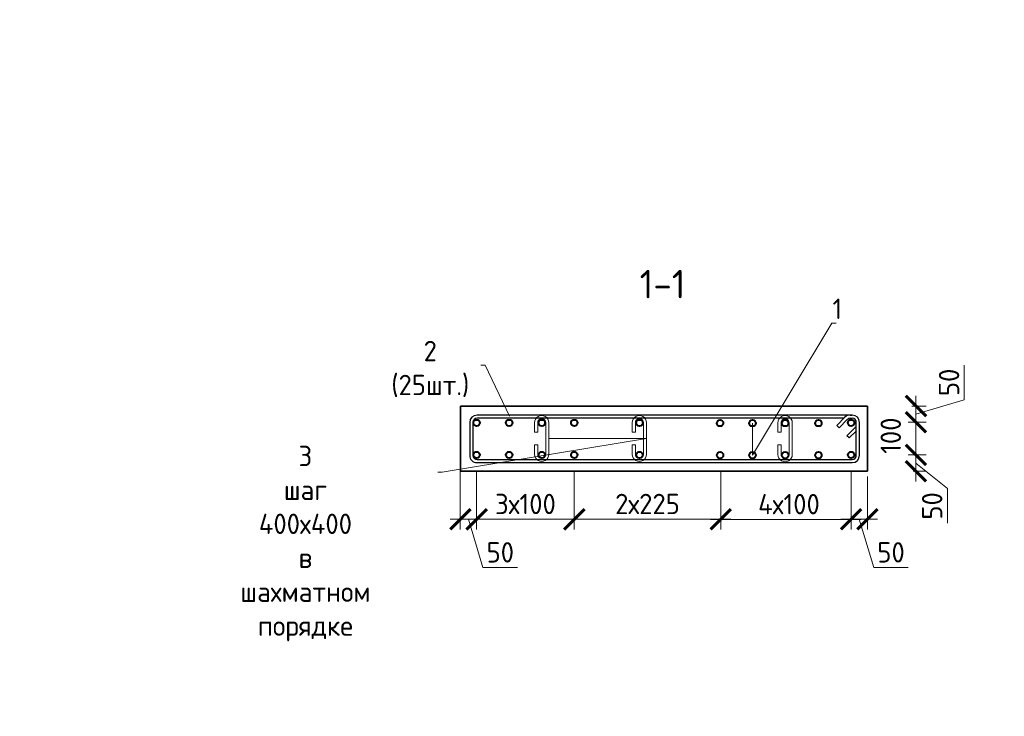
# Model space of a CAD drawing. Header units: millimetres. Extents: x 369815 to 1481759, y -423071 to -27917.
# Tile 236 of 380: x 556713 to 568809, y -127331 to -118778. Entities that reach past the tile are written whole.
import ezdxf
from ezdxf import colors
from ezdxf.entities.mleader import LeaderData, LeaderLine
from ezdxf.math import Vec2, Vec3

# ---------------------------------------------------------------- set-up
doc = ezdxf.new("R2010")
doc.units = ezdxf.units.MM
for name, color, linetype, lineweight in [('1 Стены', 3, 'Continuous', 30), ('Арм_шпильки', 143, 'Continuous', 18), ('Армирование', 3, 'Continuous', 40), ('Выноски', 20, 'Continuous', 20), ('подоснова', 151, 'Continuous', 5), ('РАЗМЕРЫ', 1, 'Continuous', 9)]:
    doc.layers.add(name, color=color, linetype=linetype, lineweight=lineweight)
doc.layers.add('Колонна_ бетон', color=7, linetype='Continuous', lineweight=50, true_color=0xb4b496)
doc.styles.add('GOST 2.304', font='CS_Gost2304.shx')
doc.styles.add('GOST-2.304_Type-B', font='GOST_Common.ttf')
doc.styles.add('ГОСТ', font='GOST_Common.ttf')
doc.dimstyles.new('мой 25', dxfattribs={"dimscale": 100, "dimtxt": 2.5, "dimasz": 2.5, "dimexe": 1.25, "dimexo": 0.625, "dimtad": 1, "dimdec": 0, "dimlfac": 0.5, "dimtxsty": 'GOST-2.304_Type-B', "dimblk": 'ARCHTICK', "dimcen": 2.5, "dimdle": 1.25, "dimaunit": 1, "dimadec": 1, "dimazin": 2, "dimtfac": 1, "dimtdec": 0, "dimtmove": 1, "dimatfit": 3, "dimfxl": 6, "dimfxlon": 1, "dimtfill": 1, "dimlwd": -1, "dimlwe": -1, "dimarcsym": 0})

# ---------------------------------------------------------------- blocks, each defined once
blk = doc.blocks.new('*U125')
at = {"color": 0, "linetype": 'ByBlock', "lineweight": -2}
for p, q in [((114.7, 1199.2), (12.5, 1199.2)), ((-10, 1176.7), (-10, 12.5)), ((-10, 1169.7), (-10, 1176.7)), ((0, 1169.7), (0, 1176.7)), ((3.7, 1160.9), (29.1, 1135.5)), ((114.7, 1189.2), (12.5, 1189.2)), ((53.8, 1160.1), (28.3, 1185.6)), ((38.8, 1189.3), (60.9, 1167.2)), ((60.9, 1167.2), (53.8, 1160.1)), ((127.2, 12.5), (127.2, 1176.7)), ((137.2, 12.5), (137.2, 1176.7)), ((22, 1128.4), (-3.4, 1153.8)), ((0, 1150.4), (0, 12.5)), ((29.1, 1135.5), (22, 1128.4)), ((12.5, 0), (114.7, 0)), ((12.5, -10), (114.7, -10))]:
    blk.add_line(p, q, dxfattribs=at)
for centre, radius, start, end in [((12.5, 1176.7), 22.5, 90, 180), ((114.7, 1176.7), 22.5, 0, 90), ((12.5, 1169.7), 22.5, 180, 225), ((12.5, 1176.7), 12.5, 90, 180), ((12.5, 1169.7), 12.5, 180, 225), ((19.5, 1176.7), 12.5, 45, 90), ((114.7, 1176.7), 12.5, 0, 90), ((12.5, 12.5), 22.5, 180, 270), ((12.5, 12.5), 12.5, 180, 270), ((114.7, 12.5), 12.5, 270, 0), ((114.7, 12.5), 22.5, 270, 0)]:
    blk.add_arc(centre, radius, start, end, dxfattribs=at)
at = {"style": 'GOST 2.304', "oblique": 15, "flags": 9}
for tag, p in [('ДИАМЕТР', (-52.8, -63)), ('ПОЗИЦИЯ', (-52.3, -58)), ('КЛАСС', (-53, -68.7)), ('ДЛИНА', (-52.5, -73.8)), ('МАССА', (-52.3, -78.3))]:
    blk.add_attdef(tag, p, '', height=2.5, dxfattribs=at)
blk = doc.blocks.new('_ArchTick')
at = {"color": 0, "linetype": 'ByBlock', "const_width": 0.15}
blk.add_lwpolyline([(-0.5, -0.5), (0.5, 0.5)], dxfattribs=at)
blk = doc.blocks.new('*D340')
at = {"layer": 'DEFPOINTS', "color": 0, "transparency": 16777216}
for p in [(567126, -123522, -2880), (566926, -123721, -2880), (567723, -123721)]:
    blk.add_point(p, dxfattribs=at)
at = {"layer": 'РАЗМЕРЫ', "color": 0, "linetype": 'Continuous', "transparency": 16777216}
for p, q in [((568317, -123444), (568317, -123019)), ((567723, -123397), (567723, -123846)), ((567723, -123622), (568317, -123444)), ((567672, -123522), (567848, -123522)), ((567627, -123721), (567848, -123721))]:
    blk.add_line(p, q, dxfattribs=at)
at = {"layer": 'РАЗМЕРЫ', "color": 0, "transparency": 16777216, "xscale": 250, "yscale": 250, "zscale": 250}
for p, rotation in [((567723, -123522), 90), ((567723, -123721), 270)]:
    blk.add_blockref('_ArchTick', p, dxfattribs=dict(at, rotation=rotation))
at = {"layer": 'РАЗМЕРЫ', "color": 0, "transparency": 16777216, "insert": (568130, -123231), "char_height": 250, "attachment_point": 5, "rotation": 90, "style": 'GOST-2.304_Type-B', "bg_fill": 3, "box_fill_scale": 1.1, "bg_fill_color": 256, "bg_fill_true_color": 13158600, "bg_fill_transparency": 0}
blk.add_mtext('50', dxfattribs=at)
blk = doc.blocks.new('*D341')
at = {"layer": 'DEFPOINTS', "color": 0, "transparency": 16777216}
for p in [(566926, -124122, -2880), (567723, -124122), (567628, -124322)]:
    blk.add_point(p, dxfattribs=at)
at = {"layer": 'РАЗМЕРЫ', "color": 0, "linetype": 'Continuous', "transparency": 16777216}
for p, q in [((567723, -124447), (567723, -123997)), ((567627, -124122), (567848, -124122)), ((567723, -124222), (568110, -124536)), ((567690, -124322), (567848, -124322)), ((568110, -124536), (568110, -124961))]:
    blk.add_line(p, q, dxfattribs=at)
at = {"layer": 'РАЗМЕРЫ', "color": 0, "transparency": 16777216, "xscale": 250, "yscale": 250, "zscale": 250}
for p, rotation in [((567723, -124122), 90), ((567723, -124322), 270)]:
    blk.add_blockref('_ArchTick', p, dxfattribs=dict(at, rotation=rotation))
at = {"layer": 'РАЗМЕРЫ', "color": 0, "transparency": 16777216, "insert": (567922, -124748), "char_height": 250, "attachment_point": 5, "rotation": 90, "style": 'GOST-2.304_Type-B', "bg_fill": 3, "box_fill_scale": 1.1, "bg_fill_color": 256, "bg_fill_true_color": 13158600, "bg_fill_transparency": 0}
blk.add_mtext('50', dxfattribs=at)
blk = doc.blocks.new('*D342')
at = {"layer": 'DEFPOINTS', "color": 0, "transparency": 16777216}
for p in [(567723, -123721, 2880), (567723, -123721), (567593, -124122)]:
    blk.add_point(p, dxfattribs=at)
at = {"layer": 'РАЗМЕРЫ', "color": 0, "linetype": 'Continuous', "transparency": 16777216}
for p, q in [((567723, -124247), (567723, -123596)), ((567817, -123721), (567848, -123721)), ((567656, -124122), (567848, -124122))]:
    blk.add_line(p, q, dxfattribs=at)
at = {"layer": 'РАЗМЕРЫ', "color": 0, "transparency": 16777216, "xscale": 250, "yscale": 250, "zscale": 250}
for p, rotation in [((567723, -123721), 90), ((567723, -124122), 270)]:
    blk.add_blockref('_ArchTick', p, dxfattribs=dict(at, rotation=rotation))
at = {"layer": 'РАЗМЕРЫ', "color": 0, "transparency": 16777216, "insert": (567414, -123885), "char_height": 250, "attachment_point": 5, "rotation": 90, "style": 'GOST-2.304_Type-B', "bg_fill": 3, "box_fill_scale": 1.1, "bg_fill_color": 256, "bg_fill_true_color": 13158600, "bg_fill_transparency": 0}
blk.add_mtext('100', dxfattribs=at)
blk = doc.blocks.new('*D343')
at = {"layer": 'DEFPOINTS', "color": 0, "transparency": 16777216}
for p in [(562326, -124122), (563526, -124122), (562326, -124912)]:
    blk.add_point(p, dxfattribs=at)
at = {"layer": 'РАЗМЕРЫ', "color": 0, "linetype": 'Continuous', "transparency": 16777216}
for p, q in [((562326, -124312), (562326, -125037)), ((563526, -124312), (563526, -125037)), ((563651, -124912), (562201, -124912))]:
    blk.add_line(p, q, dxfattribs=at)
at = {"layer": 'РАЗМЕРЫ', "color": 0, "transparency": 16777216, "insert": (562926, -124724), "char_height": 250, "attachment_point": 5, "style": 'GOST-2.304_Type-B', "bg_fill": 3, "box_fill_scale": 1.1, "bg_fill_color": 256, "bg_fill_true_color": 13158600, "bg_fill_transparency": 0}
blk.add_mtext('3х100', dxfattribs=at)
at = {"layer": 'РАЗМЕРЫ', "color": 0, "transparency": 16777216, "xscale": 250, "yscale": 250, "zscale": 250, "rotation": 180}
blk.add_blockref('_ArchTick', (562326, -124912), dxfattribs=at)
at = {"layer": 'РАЗМЕРЫ', "color": 0, "transparency": 16777216, "xscale": 250, "yscale": 250, "zscale": 250}
blk.add_blockref('_ArchTick', (563526, -124912), dxfattribs=at)
blk = doc.blocks.new('*D344')
at = {"layer": 'DEFPOINTS', "color": 0, "transparency": 16777216}
for p in [(563526, -124122), (565325, -124322), (565325, -124912)]:
    blk.add_point(p, dxfattribs=at)
at = {"layer": 'РАЗМЕРЫ', "color": 0, "linetype": 'Continuous', "transparency": 16777216}
for p, q in [((563526, -124312), (563526, -125037)), ((565325, -124385), (565325, -125037)), ((563401, -124912), (565450, -124912))]:
    blk.add_line(p, q, dxfattribs=at)
at = {"layer": 'РАЗМЕРЫ', "color": 0, "transparency": 16777216, "xscale": 250, "yscale": 250, "zscale": 250, "rotation": 180}
blk.add_blockref('_ArchTick', (563526, -124912), dxfattribs=at)
at = {"layer": 'РАЗМЕРЫ', "color": 0, "transparency": 16777216, "xscale": 250, "yscale": 250, "zscale": 250}
blk.add_blockref('_ArchTick', (565325, -124912), dxfattribs=at)
at = {"layer": 'РАЗМЕРЫ', "color": 0, "transparency": 16777216, "insert": (564425, -124724), "char_height": 250, "attachment_point": 5, "style": 'GOST-2.304_Type-B', "bg_fill": 3, "box_fill_scale": 1.1, "bg_fill_color": 256, "bg_fill_true_color": 13158600, "bg_fill_transparency": 0}
blk.add_mtext('2х225', dxfattribs=at)
blk = doc.blocks.new('*D345')
at = {"layer": 'DEFPOINTS', "color": 0, "transparency": 16777216}
for p in [(566926, -124122), (567126, -124322), (567126, -124912)]:
    blk.add_point(p, dxfattribs=at)
at = {"layer": 'РАЗМЕРЫ', "color": 0, "linetype": 'Continuous', "transparency": 16777216}
for p, q in [((566926, -124312), (566926, -125037)), ((567126, -124385), (567126, -125037)), ((566801, -124912), (567251, -124912)), ((567026, -124912), (567204, -125506)), ((567204, -125506), (567629, -125506))]:
    blk.add_line(p, q, dxfattribs=at)
at = {"layer": 'РАЗМЕРЫ', "color": 0, "transparency": 16777216, "xscale": 250, "yscale": 250, "zscale": 250, "rotation": 180}
blk.add_blockref('_ArchTick', (566926, -124912), dxfattribs=at)
at = {"layer": 'РАЗМЕРЫ', "color": 0, "transparency": 16777216, "xscale": 250, "yscale": 250, "zscale": 250}
blk.add_blockref('_ArchTick', (567126, -124912), dxfattribs=at)
at = {"layer": 'РАЗМЕРЫ', "color": 0, "transparency": 16777216, "insert": (567417, -125318), "char_height": 250, "attachment_point": 5, "style": 'GOST-2.304_Type-B', "bg_fill": 3, "box_fill_scale": 1.1, "bg_fill_color": 256, "bg_fill_true_color": 13158600, "bg_fill_transparency": 0}
blk.add_mtext('50', dxfattribs=at)
blk = doc.blocks.new('*U123')
for p, q in [((-8, 0), (-7.4, 4.7)), ((-7.4, 4.7), (-5.6, 9)), ((-5.6, 9), (-2.7, 12.7)), ((-2.7, 12.7), (1, 15.6)), ((1, 15.6), (5.3, 17.4)), ((5.3, 17.4), (10, 18)), ((34, 18), (10, 18)), ((10, 10), (34, 10)), ((34, 10), (34, 18)), ((66, 18), (90, 18)), ((66, 10), (66, 18)), ((90, 10), (66, 10)), ((94.7, 17.4), (90, 18)), ((99, 15.6), (94.7, 17.4)), ((102.7, 12.7), (99, 15.6)), ((105.6, 9), (102.7, 12.7)), ((107.4, 4.7), (105.6, 9)), ((108, 0), (107.4, 4.7)), ((107.4, -4.7), (108, 0)), ((-7.4, -4.7), (-8, 0)), ((-5.6, -9), (-7.4, -4.7)), ((-2.7, -12.7), (-5.6, -9)), ((1, -15.6), (-2.7, -12.7)), ((5.3, -17.4), (1, -15.6)), ((10, -18), (5.3, -17.4)), ((10, -18), (90, -18)), ((90, -18), (94.7, -17.4)), ((94.7, -17.4), (99, -15.6)), ((99, -15.6), (102.7, -12.7)), ((102.7, -12.7), (105.6, -9)), ((105.6, -9), (107.4, -4.7))]:
    blk.add_line(p, q)
at = {"color": 0, "linetype": 'ByBlock', "lineweight": -2}
for p, q in [((0, 0), (0.3, 2.6)), ((0.3, 2.6), (1.3, 5)), ((1.3, 5), (2.9, 7.1)), ((2.9, 7.1), (5, 8.7)), ((5, 8.7), (7.4, 9.7)), ((7.4, 9.7), (10, 10)), ((92.6, 9.7), (90, 10)), ((95, 8.7), (92.6, 9.7)), ((97.1, 7.1), (95, 8.7)), ((98.7, 5), (97.1, 7.1)), ((99.7, 2.6), (98.7, 5)), ((100, 0), (99.7, 2.6)), ((99.7, -2.6), (100, 0)), ((0.3, -2.6), (0, 0)), ((1.3, -5), (0.3, -2.6)), ((2.9, -7.1), (1.3, -5)), ((5, -8.7), (2.9, -7.1)), ((7.4, -9.7), (5, -8.7)), ((10, -10), (7.4, -9.7)), ((10, -10), (90, -10)), ((90, -10), (92.6, -9.7)), ((92.6, -9.7), (95, -8.7)), ((95, -8.7), (97.1, -7.1)), ((97.1, -7.1), (98.7, -5)), ((98.7, -5), (99.7, -2.6))]:
    blk.add_line(p, q, dxfattribs=at)
at = {"style": 'GOST 2.304', "oblique": 15, "flags": 9}
for tag, p in [('ДИАМЕТР', (117.8, -62.2)), ('ДЛИНА', (118.1, -72.5)), ('ПОЗИЦИЯ', (118, -56.6)), ('КЛАСС', (118, -67.8)), ('МАССА', (118.7, -78.2))]:
    blk.add_attdef(tag, p, '', height=2.5, dxfattribs=at)
blk = doc.blocks.new('_None')
blk = doc.blocks.new('*D346')
at = {"layer": 'DEFPOINTS', "color": 0, "transparency": 16777216}
for p in [(565325, -124124), (566926, -124312), (565325, -124913)]:
    blk.add_point(p, dxfattribs=at)
at = {"layer": 'РАЗМЕРЫ', "color": 0, "linetype": 'Continuous', "transparency": 16777216}
for p, q in [((565325, -124313), (565325, -125038)), ((566926, -124374), (566926, -125038)), ((567051, -124913), (565200, -124913))]:
    blk.add_line(p, q, dxfattribs=at)
at = {"layer": 'РАЗМЕРЫ', "color": 0, "transparency": 16777216, "xscale": 250, "yscale": 250, "zscale": 250, "rotation": 180}
blk.add_blockref('_ArchTick', (565325, -124913), dxfattribs=at)
at = {"layer": 'РАЗМЕРЫ', "color": 0, "transparency": 16777216, "xscale": 250, "yscale": 250, "zscale": 250}
blk.add_blockref('_ArchTick', (566926, -124913), dxfattribs=at)
at = {"layer": 'РАЗМЕРЫ', "color": 0, "transparency": 16777216, "insert": (566163, -124726), "char_height": 250, "attachment_point": 5, "style": 'GOST-2.304_Type-B', "bg_fill": 3, "box_fill_scale": 1.1, "bg_fill_color": 256, "bg_fill_true_color": 13158600, "bg_fill_transparency": 0}
blk.add_mtext('4х100', dxfattribs=at)
blk = doc.blocks.new('*D347')
at = {"layer": 'DEFPOINTS', "color": 0, "transparency": 16777216}
for p in [(562126, -124122), (562326, -124322), (562326, -124912)]:
    blk.add_point(p, dxfattribs=at)
at = {"layer": 'РАЗМЕРЫ', "color": 0, "linetype": 'Continuous', "transparency": 16777216}
for p, q in [((562126, -124312), (562126, -125037)), ((562326, -124385), (562326, -125037)), ((562001, -124912), (562451, -124912)), ((562226, -124912), (562404, -125506)), ((562404, -125506), (562829, -125506))]:
    blk.add_line(p, q, dxfattribs=at)
at = {"layer": 'РАЗМЕРЫ', "color": 0, "transparency": 16777216, "xscale": 250, "yscale": 250, "zscale": 250, "rotation": 180}
blk.add_blockref('_ArchTick', (562126, -124912), dxfattribs=at)
at = {"layer": 'РАЗМЕРЫ', "color": 0, "transparency": 16777216, "xscale": 250, "yscale": 250, "zscale": 250}
blk.add_blockref('_ArchTick', (562326, -124912), dxfattribs=at)
at = {"layer": 'РАЗМЕРЫ', "color": 0, "transparency": 16777216, "insert": (562617, -125318), "char_height": 250, "attachment_point": 5, "style": 'GOST-2.304_Type-B', "bg_fill": 3, "box_fill_scale": 1.1, "bg_fill_color": 256, "bg_fill_true_color": 13158600, "bg_fill_transparency": 0}
blk.add_mtext('50', dxfattribs=at)

msp = doc.modelspace()

# ---------------------------------------------------------------- linework, layer by layer
at = {"layer": '1 Стены', "color": 252, "lineweight": 0, "true_color": 0x939598}
for p, q in [((562126.1, -124323, 3100), (562126.1, -123523, 3100)), ((562126.1, -123523, 3100), (567126.1, -123523, 3100)), ((567126.1, -124323, 3100), (562126.1, -124323, 3100))]:
    msp.add_line(p, q, dxfattribs=at)
at = {"layer": 'Армирование', "color": 3}
for centre in [(562326.1, -123729, 3100), (562726.1, -123729, 3100), (563126.1, -123729, 3100), (563526.1, -123729, 3100), (564326.1, -123729, 3100), (565316.1, -123730.4, 3100), (565716.1, -123730.4, 3100), (566116.1, -123730.4, 3100), (566524.9, -123730.4, 3100), (566926.1, -123729, 3100), (562326.1, -124122.4, 3100), (565716.1, -124123.8, 3100), (566116.1, -124123.8, 3100), (566524.9, -124123.8, 3100), (566926.1, -124122.4, 3100)]:
    msp.add_circle(centre, 40, dxfattribs=at)
at = {"layer": 'Колонна_ бетон', "color": 180, "linetype": 'Continuous', "lineweight": 35, "transparency": 33554687}
for p, q in [((562126.1, -123522.4, 5980), (567126.1, -123522.4, 5980)), ((562126.1, -123522.4, 5980), (562126.1, -124322.4, 5980)), ((567126.1, -124322.4, 5980), (567126.1, -123522.4, 5980)), ((562126.1, -124322.4, 5980), (567126.1, -124322.4, 5980))]:
    msp.add_line(p, q, dxfattribs=at)

# ---------------------------------------------------------------- block references
at = {"lineweight": 30, "xscale": 3.959999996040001, "yscale": 3.959999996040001, "zscale": 3.959999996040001, "rotation": 269.9999999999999}
msp.add_blockref('*U125', (562281.5, -123672.4, 3100), dxfattribs=at)
at = {"layer": 'Арм_шпильки', "color": 3, "xscale": 4.875, "yscale": 4.875, "zscale": 4.875, "rotation": 89.99999999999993}
msp.add_blockref('*U123', (566116.1, -124165.6, 3100), dxfattribs=at)

# ---------------------------------------------------------------- texts
at = {"layer": 'РАЗМЕРЫ', "insert": (564610.4, -122024.2, 3100), "char_height": 350, "attachment_point": 5, "style": 'GOST-2.304_Type-B'}
msp.add_mtext_dynamic_manual_height_columns('1-1', width=3941.213, gutter_width=625, heights=[0], dxfattribs=at)

# ---------------------------------------------------------------- leaders
at = {"layer": 'подоснова'}
ml = msp.add_multileader_mtext('Standard', dxfattribs=at)
ml.set_content('2 (25шт.)', color=256, style='GOST-2.304_Type-B')
ml.set_leader_properties(color=256, linetype='ByLayer', lineweight=15)
ml.set_arrow_properties(name='NONE')
ml.build(insert=Vec2(0, 0))
ml.multileader.update_dxf_attribs({"text_left_attachment_type": 6, "text_right_attachment_type": 6, "dogleg_length": 10, "arrow_head_size": 18})
ctx = ml.context
ctx.base_point, ctx.char_height, ctx.arrow_head_size, ctx.landing_gap_size, ctx.plane_origin = Vec3(561094, -123021, 3100), 250, 18, 20, Vec3(559041.1, -122474.9, 3100)
ctx.left_attachment, ctx.right_attachment, ctx.text_align_type = 6, 6, 1
notes = []
notes.append((ctx, [(1, (1, 1, 0), (562429.6, -123021, 3100), (-1, 0), 10, [(0, [(562730.9, -123644.4, 3100)], 0, [])])]))
ctx.mtext.insert, ctx.mtext.width, ctx.mtext.alignment, ctx.mtext.flow_direction = Vec3(561756.8, -122721, 3100), 22.898, 2, 5
for ctx, leaders in notes:
    for number, flags, end, landing, length, lines in leaders:
        leader = LeaderData()
        leader.index, (leader.has_last_leader_line, leader.has_dogleg_vector, leader.attachment_direction) = number, flags
        leader.last_leader_point, leader.dogleg_vector, leader.dogleg_length = Vec3(end), Vec3(landing), length
        for number, points, colour, breaks in lines:
            line = LeaderLine()
            line.index, line.vertices, line.color, line.breaks = number, Vec3.list(points), colors.encode_raw_color(colour), breaks
            leader.lines.append(line)
        ctx.leaders.append(leader)

# ---------------------------------------------------------------- next in the draw order: dimensions: what is measured, and where the dimension line sits
at = {"layer": 'РАЗМЕРЫ', "color": 146, "true_color": 0x006272}
dim = msp.add_linear_dim(base=(567723.4, -123721, 5980), p1=(567126.1, -123522.4, 3100), p2=(566926.1, -123721, 3100), angle=90, dimstyle='мой 25', override={"dimlfac": 0.25}, dxfattribs=at)
dim.commit()
dim.dimension.update_dxf_attribs({"geometry": '*D340', "text_midpoint": (568129.7, -123381.1, 5980)})
dim = msp.add_linear_dim(base=(567723.4, -124122.4, 5980), p1=(567627.7, -124322.4, 5980), p2=(566926.1, -124122.4, 3100), angle=90, dimstyle='мой 25', override={"dimlfac": 0.25}, dxfattribs=at)
dim.commit()
dim.dimension.update_dxf_attribs({"geometry": '*D341', "text_midpoint": (568109.9, -124598.4, 5980), "dimtype": 160})
dim = msp.add_linear_dim(base=(562326.1, -124911.9, 3100), p1=(563526.1, -124122.4, 3100), p2=(562326.1, -124122.4, 3100), angle=180, text='3х100', dimstyle='мой 25', override={"dimlfac": 0.25}, dxfattribs=at)
dim.commit()
dim.dimension.update_dxf_attribs({"geometry": '*D343', "text_midpoint": (562926.1, -124911.9, 3100), "dimtype": 160})

# ---------------------------------------------------------------- next in the draw order: linework, layer by layer
at = {"layer": 'Армирование', "color": 3}
for centre in [(562726.1, -124122.4, 3100), (563126.1, -124122.4, 3100)]:
    msp.add_circle(centre, 40, dxfattribs=at)

# ---------------------------------------------------------------- next in the draw order: block references
at = {"layer": 'Арм_шпильки', "color": 3, "xscale": 4.875, "yscale": 4.875, "zscale": 4.875, "rotation": 89.99999999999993}
msp.add_blockref('*U123', (563126.1, -124164.2, 3100), dxfattribs=at)

# ---------------------------------------------------------------- next in the draw order: dimensions: what is measured, and where the dimension line sits
at = {"layer": 'РАЗМЕРЫ', "color": 146, "true_color": 0x006272}
dim = msp.add_linear_dim(base=(567723.4, -123721, 3100), p1=(567593.1, -124122.4, 3100), p2=(567723.4, -123721, 5980), angle=90, dimstyle='мой 25', override={"dimlfac": 0.25}, dxfattribs=at)
dim.commit()
dim.dimension.update_dxf_attribs({"geometry": '*D342', "text_midpoint": (567601.9, -123885.2, 3100), "dimtype": 160})
dim = msp.add_linear_dim(base=(565324.8, -124911.9, 3100), p1=(563526.1, -124122.4, 3100), p2=(565324.8, -124322.4, 3100), angle=180, text='2х225', dimstyle='мой 25', override={"dimlfac": 0.25}, dxfattribs=at)
dim.commit()
dim.dimension.update_dxf_attribs({"geometry": '*D344', "text_midpoint": (564425.5, -124724.4, 3100)})

# ---------------------------------------------------------------- next in the draw order: linework, layer by layer
at = {"layer": 'Армирование', "color": 3}
for centre in [(563526.1, -124122.4, 3100), (564326.1, -124122.4, 3100), (565316.1, -124123.8, 3100)]:
    msp.add_circle(centre, 40, dxfattribs=at)

# ---------------------------------------------------------------- next in the draw order: block references
at = {"layer": 'Арм_шпильки', "color": 3, "xscale": 4.875, "yscale": 4.875, "zscale": 4.875, "rotation": 89.99999999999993}
msp.add_blockref('*U123', (564326.1, -124164.2, 3100), dxfattribs=at)

# ---------------------------------------------------------------- next in the draw order: dimensions: what is measured, and where the dimension line sits
at = {"layer": 'РАЗМЕРЫ', "color": 146, "true_color": 0x006272}
dim = msp.add_linear_dim(base=(567126.1, -124911.9, 3100), p1=(566926.1, -124122.4, 3100), p2=(567126.1, -124322.4, 3100), angle=180, dimstyle='мой 25', override={"dimlfac": 0.25}, dxfattribs=at)
dim.commit()
dim.dimension.update_dxf_attribs({"geometry": '*D345', "text_midpoint": (567266.8, -125318.2, 3100)})

# ---------------------------------------------------------------- next in the draw order: leaders
at = {"layer": 'подоснова'}
ml = msp.add_multileader_mtext('Standard', dxfattribs=at)
ml.set_content('3 шаг 400х400 \\Pв шахматном порядке ', color=256, style='GOST-2.304_Type-B')
ml.set_leader_properties(color=256, linetype='ByLayer', lineweight=15)
ml.set_arrow_properties(name='NONE')
ml.build(insert=Vec2(0, 0))
ml.multileader.update_dxf_attribs({"text_left_attachment_type": 6, "text_right_attachment_type": 6, "dogleg_length": 10, "arrow_head_size": 18})
ctx = ml.context
ctx.base_point, ctx.char_height, ctx.arrow_head_size, ctx.landing_gap_size, ctx.plane_origin = Vec3(558554.8, -124334.3, 3100), 250, 18, 20, Vec3(561528.9, -124629.4, 3100)
ctx.left_attachment, ctx.right_attachment, ctx.text_align_type = 6, 6, 1
notes = []
notes.append((ctx, [(1, (1, 1, 0), (561901, -124334.3, 3100), (-1, 0), 10, [(1, [(563213.9, -123920.5, 3100), (564413.9, -123920.5, 3100)], 0, [])])]))
ctx.mtext.insert, ctx.mtext.width, ctx.mtext.alignment, ctx.mtext.flow_direction = Vec3(560222.9, -124009.3, 3100), 22.898, 2, 5
for ctx, leaders in notes:
    for number, flags, end, landing, length, lines in leaders:
        leader = LeaderData()
        leader.index, (leader.has_last_leader_line, leader.has_dogleg_vector, leader.attachment_direction) = number, flags
        leader.last_leader_point, leader.dogleg_vector, leader.dogleg_length = Vec3(end), Vec3(landing), length
        for number, points, colour, breaks in lines:
            line = LeaderLine()
            line.index, line.vertices, line.color, line.breaks = number, Vec3.list(points), colors.encode_raw_color(colour), breaks
            leader.lines.append(line)
        ctx.leaders.append(leader)

# ---------------------------------------------------------------- next in the draw order: dimensions: what is measured, and where the dimension line sits
at = {"layer": 'РАЗМЕРЫ', "color": 146, "true_color": 0x006272}
dim = msp.add_linear_dim(base=(562326.1, -124911.9, 3100), p1=(562126.2, -124122.4, 3100), p2=(562326.1, -124322.4, 3100), angle=180, dimstyle='мой 25', override={"dimlfac": 0.25}, dxfattribs=at)
dim.commit()
dim.dimension.update_dxf_attribs({"geometry": '*D347', "text_midpoint": (562466.8, -125318.2, 3100)})

# ---------------------------------------------------------------- next in the draw order: leaders
at = {"layer": 'подоснова'}
ml = msp.add_multileader_mtext('Standard', dxfattribs=at)
ml.set_content('1 ', color=256, style='GOST-2.304_Type-B')
ml.set_leader_properties(color=256, linetype='ByLayer', lineweight=15)
ml.set_arrow_properties(name='NONE')
ml.build(insert=Vec2(0, 0))
ml.multileader.update_dxf_attribs({"text_left_attachment_type": 6, "text_right_attachment_type": 6, "dogleg_length": 10, "arrow_head_size": 18})
ctx = ml.context
ctx.base_point, ctx.char_height, ctx.arrow_head_size, ctx.landing_gap_size, ctx.plane_origin = Vec3(566699.2, -122502.5, 3100), 250, 18, 20, Vec3(563945.6, -121200, 3100)
ctx.left_attachment, ctx.right_attachment, ctx.text_align_type = 6, 6, 1
notes = []
notes.append((ctx, [(0, (1, 1, 0), (566689.2, -122502.5, 3100), (1, 0), 10, [(1, [(565716.1, -123730.4, 3100), (565716.1, -124123.8, 3100)], 0, [])])]))
ctx.mtext.insert, ctx.mtext.width, ctx.mtext.alignment, ctx.mtext.flow_direction = Vec3(566756.7, -122202.5, 3100), 22.898, 2, 5
for ctx, leaders in notes:
    for number, flags, end, landing, length, lines in leaders:
        leader = LeaderData()
        leader.index, (leader.has_last_leader_line, leader.has_dogleg_vector, leader.attachment_direction) = number, flags
        leader.last_leader_point, leader.dogleg_vector, leader.dogleg_length = Vec3(end), Vec3(landing), length
        for number, points, colour, breaks in lines:
            line = LeaderLine()
            line.index, line.vertices, line.color, line.breaks = number, Vec3.list(points), colors.encode_raw_color(colour), breaks
            leader.lines.append(line)
        ctx.leaders.append(leader)

# ---------------------------------------------------------------- next in the draw order: dimensions: what is measured, and where the dimension line sits
at = {"layer": 'РАЗМЕРЫ', "color": 146, "true_color": 0x006272}
dim = msp.add_linear_dim(base=(565324.8, -124913.3, 3100), p1=(566926.1, -124311.9, 3100), p2=(565324.8, -124123.8, 3100), angle=180, text='4х100', dimstyle='мой 25', override={"dimlfac": 0.25}, dxfattribs=at)
dim.commit()
dim.dimension.update_dxf_attribs({"geometry": '*D346', "text_midpoint": (566163.4, -124913.3, 3100), "dimtype": 160})

# ---------------------------------------------------------------- next in the draw order: texts
at = {"layer": 'Выноски'}
note = msp.add_mtext_static_columns([''] * 2, width=18679.731, gutter_width=20.2, height=0, dxfattribs=dict(at, insert=(393294.8, -99507.3), char_height=250, attachment_point=1, style='ГОСТ'))
for column, words in zip([note] + note.columns.linked_columns, ['\\pi1500;{\\H2x;Общие указания:}\\P1.^IРабочая документация разработана в соответствии с заданием на проектирование, требованиями {\\H3x; }действующих технических регламентов, стандартов, сводов правил и других документов, содержащих установленные {\\H1.16667x; }требования.{\\H1.77778x; }\\P2.^IРабочая документация выполнена в соответствии со следующими нормативными и техническими {\\H1.57407x; }документами:{\\H1.64198x; }\\P-^IСП 20.13330.2016 "Нагрузки и воздействия";{\\H1.61934x; }\\P-^IСП 63.13330.2018 "Бетонные и железобетонные конструкции. Основные положения";{\\H1.62689x; }\\P-^IСП 70.13330.2012 "Несущие и ограждающие конструкции".{\\H1.62437x; }\\P4.^IЗа относительную отметку 0,000 принята отметка чистого пола первого этажа, соответствующая {\\H1.62521x; }абсолютной отметке 648,00 в Балтийской системе высот.{\\H1.62493x; }\\P{\\fISOCPEUR|b0|i0|c204|p34;5.^IПеречень видов работ, для которых необходимо составлять акты освидетельствования скрытых \\H1.62502x; \\H0.61538x;работ:\\H1.62499x; \\H0.61539x;\\P-^Iсоответствие арматуры (длина, диаметры, распределение по площади элементов, количество и т.д.), \\H1.725x; \\H0.57971x;закладных деталей рабочим чертежам;\\H1.67917x; \\H0.59553x;\\P-^Iустройство и армирование монолитных стен;\\H1.60694x; \\H0.6223x;\\P-^Iосвидетельствование опалубки перед бетонированием;\\H1.63102x; \\H0.61311x;\\P-^Iотбор контрольных проб бетона;\\H1.62299x; \\H0.61615x;\\P-^Iсоответствие законченных железобетонных конструкций проекту с отображением качества работ;\\H1.62567x; \\H0.61513x;\\P-^Iустройство монолитных конструкций, выполняемых в зимнее время;\\H1.62478x; \\H0.61547x;\\P\\fISOCPEUR|b0|i0|c0|p34;6.^I\\fISOCPEUR|b0|i0|c204|p34;Запрещается выполнение последующих работ при отсутствии актов освидетельствования \\H1.62507x; \\H0.61536x;предшествующих скрытых работ во всех случаях.\\H1.62498x; \\H0.61539x;\\P\\fISOCPEUR|b0|i0|c0|p34;7.^I\\fISOCPEUR|b0|i0|c204|p34;Арматура класса А240 и А500С по ГОСТ 34028-2016, материал монолитных конструкций - бетон \\H1.62501x; \\H0.61538x;тяжелый класса В25 по ГОСТ 26633-2015.\\H1.625x; \\H0.61539x;\\P\\fISOCPEUR|b0|i0|c0|p34;8.^I\\fISOCPEUR|b0|i0|c204|p34;Работы по бетонированию монолитных конструкций вести в соответствии со СП 70.13330.2012 \\H1.625x; \\H0.61538x;"Несущие и ограждающие конструкции".\\H1.625x; \\H0.61538x;\\P\\fISOCPEUR|b0|i0|c0|p34;9.^I\\fISOCPEUR|b0|i0|c204|p34;Все строительно-монтажные работы необходимо выполнять в соответствии со СНиП 12-03-2001 \\H1.625x; \\H0.61538x;"Безопасность труда в строительстве. Часть 1. Общие требования.", Безопасность труда в строительстве. Часть \\H1.625x; \\H0.61538x;2. Строительное производство". Строительство здания должно производиться в соответствии с проектом \\H1.625x; \\H0.61538x;производства работ (ППР).\\H1.725x; \\H0.57971x;\\P\\fISOCPEUR|b0|i0|c0|p34;10.^I\\fISOCPEUR|b0|i0|c204|p34;При отсутствии ППР производство строительно-монтажных работ запрещается.\\H1.67917x; \\H0.59553x;\\P\\fISOCPEUR|b0|i0|c0|p34;11.^I\\fISOCPEUR|b0|i0|c204|p34;Бетон следует укладывать в бетонные конструкции горизонтальными слоями одинаковой толщины без \\H1.60694x; \\H0.6223x;разрывов, с последовательным направлением укладки в одну сторону во всех слоях.\\H1.63102x; \\H0.61311x;\\P\\fISOCPEUR|b0|i0|c0|p34;12.^I\\fISOCPEUR|b0|i0|c204|p34;В начальный период твердения бетон необходимо защищать от попадания атмосферных осадков или \\H1.62299x; \\H0.61615x;потерь влаги.\\H1.62567x; \\H0.61513x;\\P\\fISOCPEUR|b0|i0|c0|p34;13.^I\\fISOCPEUR|b0|i0|c204|p34;Уход за свежеуложенным бетоном начинать сразу после укладки бетонной смеси и осуществлять до \\H1.62478x; \\H0.61547x;достижения прочности бетона не менее 70% от проектной.\\H1.62507x; \\H0.61536x;\\P\\fISOCPEUR|b0|i0|c0|p34;14.^I\\fISOCPEUR|b0|i0|c204|p34;Проект рассчитан на производство работ в период положительных температур. В случае выполнения \\H1.62498x; \\H0.61539x;работ при отрицательных температурах необходимо выполнять требования СНиП часть 3 по производству работ \\H1.62501x; \\H0.61538x;и ППР.\\H1.625x; \\H0.61539x;\\P\\fISOCPEUR|b0|i0|c0|p34;15.^I\\fISOCPEUR|b0|i0|c204|p34;При минимальной температуре воздуха до минус 15°С допускается:\\H1.625x; \\H0.61538x;\\P-^Iвыдерживание бетона в конструкции методом термоса, при предварительном разогреве бетонной \\H1.625x; \\H0.61538x;смеси, \\H1.625x; \\H0.61538x;\\P-^Iфорсированный электроразогрев бетона в конструкции с повторным уплотнением.\\H1.625x; \\H0.61538x;\\PПри минимальной температуре воздуха до минус 25°С допускается:\\H1.625x; \\H0.61538x;\\P-^Iобогрев бетона в греющей опалубке с помощью низкотемпературных электронагревателей,\\H1.625x; \\H0.61538x;\\P-^Iэлектродный сквозной прогреб бетона,\\H1.625x; \\H0.61538x;\\P-^Iэлектрообогрев с помощью греющего провода.\\H1.625x; \\H0.61538x;\\P}16.^IЗаполнителем для бетона служит щебень твердых пород, наибольшая фракция щебня не должна превышать {\\H1.625x; }40мм.{\\H1.625x; }\\P17.^IВ процессе бетонирования обеспечить соблюдение защитных слоев и мест положения рабочей арматуры {\\H1.625x; }согласно проекту. Величина защитного слоя продольной рабочей арматуры у боковых граней стен монолитных {\\H1.625x; }участков должны быть не менее 20мм и не менее диаметра продольной рабочей арматуры конструкции, величина {\\H1.625x; }защитного слоя поперечной арматуры - не менее 10мм. {\\H1.625x; }\\P\\pi0;             18.Крестовые соединения стержней продольной и поперечной арматуры, соединение стержней продольной {\\H1.625x; }арматуры по длине выполнить вязкой отожженой проволокой диаметром 2,0-3,0мм.{\\H1.625x; }\\P\\pi1500;{\\H1.625x; }', '']):
    column.text = words

doc.saveas('drawing.dxf')
